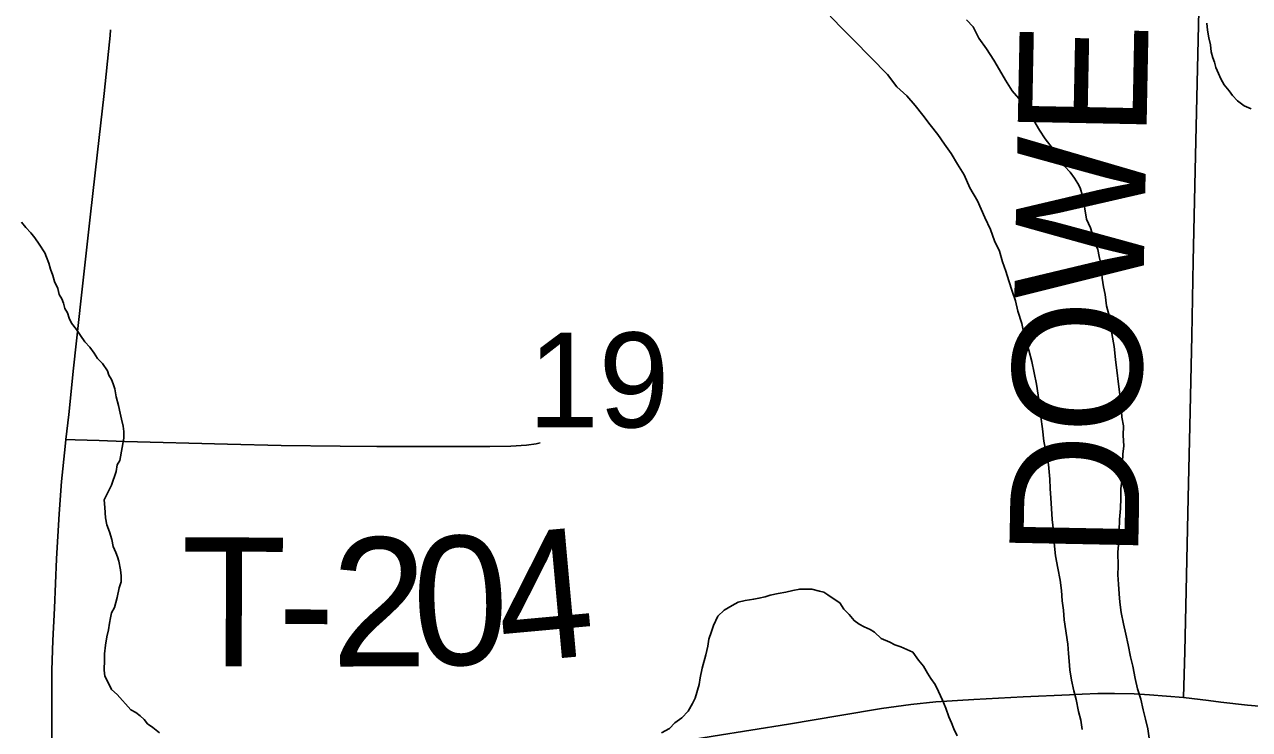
# Model space of a CAD drawing. Extents: x 2.4 to 73.1, y 4.5 to 25.6.
# Drawn here: x 46.2225 to 46.4925, y 22.774 to 22.9295 of the extents above; entities that cross this region are included whole.
import ezdxf

# ---------------------------------------------------------------- set-up
doc = ezdxf.new("R2010")
doc.units = 0
for name, color, linetype in [('GM_X_Major_River', 7, 'Continuous'), ('GM_X_Minor_River', 7, 'Continuous'), ('GM_X_Section_Text', 7, 'Continuous'), ('GM_X_Township_Road', 7, 'Continuous'), ('GM_X_Township_Road_Text', 7, 'Continuous')]:
    doc.layers.add(name, color=color, linetype=linetype)

msp = doc.modelspace()

# ---------------------------------------------------------------- linework, layer by layer
at = {"layer": 'GM_X_Major_River'}
for points in [[(46.39942, 22.93207), (46.40238, 22.92896), (46.40534, 22.92603), (46.41275, 22.91844), (46.41477, 22.91573), (46.417, 22.91378), (46.41885, 22.91164), (46.4205, 22.90951), (46.42216, 22.90738), (46.42382, 22.90525), (46.42528, 22.90312), (46.42675, 22.901), (46.42821, 22.89868), (46.42967, 22.89636), (46.43093, 22.89348), (46.43257, 22.89059), (46.43418, 22.88694), (46.43545, 22.88425), (46.43633, 22.88176), (46.43742, 22.87946), (46.43812, 22.87716), (46.43882, 22.87505), (46.43953, 22.87295), (46.44023, 22.87065), (46.44094, 22.86854), (46.44145, 22.86625), (46.44234, 22.86357), (46.44301, 22.86013), (46.4439, 22.85764), (46.44459, 22.85516), (46.4451, 22.85267), (46.44561, 22.85019), (46.44593, 22.84772), (46.44625, 22.84524), (46.44657, 22.84295), (46.44688, 22.84029), (46.44719, 22.83762), (46.4477, 22.83495), (46.44821, 22.83247), (46.4485, 22.82923), (46.44864, 22.82714), (46.44878, 22.82505), (46.44891, 22.82276), (46.44904, 22.82029), (46.44936, 22.81782), (46.44948, 22.81515), (46.44979, 22.8123), (46.45029, 22.80962), (46.4508, 22.80695), (46.45112, 22.80467), (46.45125, 22.80238), (46.45158, 22.80029), (46.45172, 22.7982), (46.45253, 22.79286), (46.45267, 22.79076), (46.45282, 22.78905), (46.45296, 22.78715), (46.45328, 22.78486), (46.4538, 22.78257), (46.45432, 22.78066), (46.45482, 22.77799), (46.45534, 22.77607), (46.45567, 22.77398)], [(46.39942, 22.93207), (46.40238, 22.92896), (46.40534, 22.92603), (46.41275, 22.91844), (46.41477, 22.91573), (46.417, 22.91378), (46.41885, 22.91164), (46.4205, 22.90951), (46.42216, 22.90738), (46.42382, 22.90525), (46.42528, 22.90312), (46.42675, 22.901), (46.42821, 22.89868), (46.42967, 22.89636), (46.43093, 22.89348), (46.43257, 22.89059), (46.43418, 22.88694), (46.43545, 22.88425), (46.43633, 22.88176), (46.43742, 22.87946), (46.43812, 22.87716), (46.43882, 22.87505), (46.43953, 22.87295), (46.44023, 22.87065), (46.44094, 22.86854), (46.44145, 22.86625), (46.44234, 22.86357), (46.44301, 22.86013), (46.4439, 22.85764), (46.44459, 22.85516), (46.4451, 22.85267), (46.44561, 22.85019), (46.44593, 22.84772), (46.44625, 22.84524), (46.44657, 22.84295), (46.44688, 22.84029), (46.44719, 22.83762), (46.4477, 22.83495), (46.44821, 22.83247), (46.4485, 22.82923), (46.44864, 22.82714), (46.44878, 22.82505), (46.44891, 22.82276), (46.44904, 22.82029), (46.44936, 22.81782), (46.44948, 22.81515), (46.44979, 22.8123), (46.45029, 22.80962), (46.4508, 22.80695), (46.45112, 22.80467), (46.45125, 22.80238), (46.45158, 22.80029), (46.45172, 22.7982), (46.45253, 22.79286), (46.45267, 22.79076), (46.45282, 22.78905), (46.45296, 22.78715), (46.45328, 22.78486), (46.4538, 22.78257), (46.45432, 22.78066), (46.45482, 22.77799), (46.45534, 22.77607), (46.45567, 22.77398)], [(46.46429, 22.84535), (46.46398, 22.84783), (46.46303, 22.85564), (46.46272, 22.85849), (46.46222, 22.86135), (46.46192, 22.86421), (46.46105, 22.86746), (46.46073, 22.86994), (46.46039, 22.87166), (46.46006, 22.87356), (46.45991, 22.87528), (46.45976, 22.8768), (46.45942, 22.87833), (46.45908, 22.87986), (46.45854, 22.8812), (46.45801, 22.88292), (46.45749, 22.88464), (46.45659, 22.88656), (46.45626, 22.88885), (46.45593, 22.89057), (46.45577, 22.89171), (46.45524, 22.89343), (46.45469, 22.8944), (46.45396, 22.89556), (46.45305, 22.89691), (46.45175, 22.89827), (46.45047, 22.90001), (46.44937, 22.90194), (46.44753, 22.90427), (46.44625, 22.9062), (46.44498, 22.90832), (46.44388, 22.91005), (46.44278, 22.9116), (46.44168, 22.91315), (46.4402, 22.91489), (46.43874, 22.91721), (46.43747, 22.91952), (46.43619, 22.92164), (46.43455, 22.92415), (46.43289, 22.92647), (46.43163, 22.92898), (46.43015, 22.93053)], [(46.43015, 22.93053), (46.43163, 22.92898), (46.43289, 22.92647), (46.43455, 22.92415), (46.43619, 22.92164), (46.43747, 22.91952), (46.43874, 22.91721), (46.4402, 22.91489), (46.44168, 22.91315), (46.44278, 22.9116), (46.44388, 22.91005), (46.44498, 22.90832), (46.44625, 22.9062), (46.44753, 22.90427), (46.44937, 22.90194), (46.45047, 22.90001), (46.45175, 22.89827), (46.45305, 22.89691), (46.45396, 22.89556), (46.45469, 22.8944), (46.45524, 22.89343), (46.45577, 22.89171), (46.45593, 22.89057), (46.45626, 22.88885), (46.45659, 22.88656), (46.45749, 22.88464), (46.45801, 22.88292), (46.45854, 22.8812), (46.45908, 22.87986), (46.45942, 22.87833), (46.45976, 22.8768), (46.45991, 22.87528), (46.46006, 22.87356), (46.46039, 22.87166), (46.46073, 22.86994), (46.46105, 22.86746), (46.46192, 22.86421), (46.46222, 22.86135), (46.46272, 22.85849), (46.46303, 22.85564), (46.46398, 22.84783), (46.46429, 22.84535)], [(46.47044, 22.77208), (46.47011, 22.77418), (46.46959, 22.77628), (46.46908, 22.77838), (46.46856, 22.78068), (46.46786, 22.78297), (46.46735, 22.78527), (46.46685, 22.78794), (46.46633, 22.79004), (46.46582, 22.79271), (46.46531, 22.795), (46.4648, 22.79729), (46.46429, 22.79978), (46.46397, 22.80206), (46.46383, 22.80396), (46.46369, 22.80606), (46.46355, 22.80815), (46.4636, 22.81005), (46.46349, 22.81309), (46.46374, 22.81555), (46.46379, 22.81783), (46.46386, 22.8203), (46.46411, 22.82276), (46.46416, 22.82503), (46.46422, 22.82712), (46.46446, 22.82939), (46.46451, 22.8311), (46.46455, 22.833), (46.4646, 22.83471), (46.46483, 22.8366), (46.4647, 22.83888), (46.46475, 22.84097), (46.46442, 22.84288), (46.46429, 22.84535)], [(46.46429, 22.84535), (46.46442, 22.84288), (46.46475, 22.84097), (46.4647, 22.83888), (46.46483, 22.8366), (46.4646, 22.83471), (46.46455, 22.833), (46.46451, 22.8311), (46.46446, 22.82939), (46.46422, 22.82712), (46.46416, 22.82503), (46.46411, 22.82276), (46.46386, 22.8203), (46.46379, 22.81783), (46.46374, 22.81555), (46.46349, 22.81309), (46.4636, 22.81005), (46.46355, 22.80815), (46.46369, 22.80606), (46.46383, 22.80396), (46.46397, 22.80206), (46.46429, 22.79978), (46.4648, 22.79729), (46.46531, 22.795), (46.46582, 22.79271), (46.46633, 22.79004), (46.46685, 22.78794), (46.46735, 22.78527), (46.46786, 22.78297), (46.46856, 22.78068), (46.46908, 22.77838), (46.46959, 22.77628), (46.47011, 22.77418), (46.47044, 22.77208)]]:
    msp.add_lwpolyline(points, dxfattribs=at)
at = {"layer": 'GM_X_Minor_River'}
for points in [[(46.48312, 22.92976), (46.48327, 22.92823), (46.48361, 22.92652), (46.48395, 22.92499), (46.4841, 22.92346), (46.48445, 22.92213), (46.4848, 22.92117), (46.48515, 22.92002), (46.48569, 22.91868), (46.48623, 22.91752), (46.48696, 22.91618), (46.48806, 22.91482), (46.4888, 22.91385), (46.48991, 22.91268), (46.4914, 22.91151), (46.4929, 22.9109)], [(46.22184, 22.8859), (46.22276, 22.88474), (46.22387, 22.88357), (46.22479, 22.88241), (46.2257, 22.88106), (46.22698, 22.87912), (46.22734, 22.87817), (46.22788, 22.87682), (46.22822, 22.87549), (46.22876, 22.87414), (46.2291, 22.8728), (46.22983, 22.87127), (46.23017, 22.86993), (46.23072, 22.86897), (46.23107, 22.86801), (46.23142, 22.86686), (46.23197, 22.8659), (46.23232, 22.86475), (46.23286, 22.86359), (46.23397, 22.86224), (46.23488, 22.86088), (46.2358, 22.85953), (46.23691, 22.85836), (46.23783, 22.85701), (46.23856, 22.85585), (46.23967, 22.85469), (46.24077, 22.85314), (46.24112, 22.85218), (46.24167, 22.85122), (46.24202, 22.85026), (46.24238, 22.84911), (46.24271, 22.84739), (46.24323, 22.84548), (46.24357, 22.84376), (46.24392, 22.84242), (46.24426, 22.8409), (46.24442, 22.83975), (46.24438, 22.83824), (46.2435, 22.83332), (46.24291, 22.83239), (46.24268, 22.83087), (46.24165, 22.82786), (46.24065, 22.8258), (46.24005, 22.82467), (46.2402, 22.82296), (46.24033, 22.82068), (46.24067, 22.81915), (46.24121, 22.81762), (46.24173, 22.8159), (46.24207, 22.81437), (46.24261, 22.81303), (46.24297, 22.81207), (46.24332, 22.81111), (46.24365, 22.8092), (46.24381, 22.80787), (46.24378, 22.80654), (46.24336, 22.80522), (46.24293, 22.80314), (46.24231, 22.80088)], [(46.42809, 22.77259), (46.42737, 22.77413), (46.42684, 22.77547), (46.4263, 22.77681), (46.42559, 22.77873), (46.42487, 22.78046), (46.42397, 22.78238), (46.42325, 22.78392), (46.42233, 22.78527), (46.4216, 22.78643), (46.42069, 22.78797), (46.41959, 22.78933), (46.4183, 22.79107), (46.41699, 22.79167), (46.41567, 22.79227), (46.41435, 22.79269), (46.41323, 22.79328), (46.41135, 22.79409), (46.40986, 22.79546), (46.40893, 22.79605), (46.40761, 22.79666), (46.40649, 22.79725), (46.40537, 22.79804), (46.40426, 22.7994), (46.40315, 22.80057), (46.40224, 22.80192), (46.40074, 22.80291), (46.39962, 22.80369), (46.39869, 22.80429), (46.39774, 22.8045), (46.39605, 22.80493), (46.39472, 22.80496), (46.39339, 22.80499), (46.39186, 22.80465), (46.39033, 22.80431), (46.38861, 22.80397), (46.3869, 22.80364), (46.38575, 22.80329), (46.38441, 22.80294), (46.38327, 22.80278), (46.38231, 22.80261), (46.38136, 22.80245), (46.37983, 22.80211), (46.37848, 22.80138), (46.37675, 22.80029), (46.37538, 22.79899), (46.37438, 22.79693), (46.37397, 22.79561), (46.37336, 22.79392), (46.37313, 22.7924), (46.3727, 22.79051), (46.37187, 22.7875), (46.37144, 22.78542), (46.37121, 22.78391), (46.37037, 22.78089), (46.36977, 22.77977), (46.36878, 22.77808), (46.36742, 22.7766), (46.36587, 22.7755), (46.3647, 22.7742), (46.36296, 22.77329)], [(46.24231, 22.80088), (46.24171, 22.79976), (46.24149, 22.79862), (46.24127, 22.79749), (46.24104, 22.79598), (46.24063, 22.79447), (46.24039, 22.79258), (46.24015, 22.79068), (46.24012, 22.78935), (46.24006, 22.78708), (46.24022, 22.78574), (46.24094, 22.7844), (46.24166, 22.78286), (46.24296, 22.78169), (46.24592, 22.77838), (46.24705, 22.77778), (46.24798, 22.777), (46.24891, 22.77622), (46.24964, 22.77525), (46.25076, 22.77446), (46.25225, 22.77328)]]:
    msp.add_lwpolyline(points, dxfattribs=at)
at = {"layer": 'GM_X_Township_Road'}
for points in [[(46.47802, 22.7811), (46.47829, 22.79121), (46.47862, 22.80456), (46.47902, 22.82507), (46.47936, 22.84091), (46.47985, 22.86079), (46.4801, 22.87726), (46.48062, 22.90056), (46.48158, 22.94219), (46.48197, 22.96208), (46.48267, 22.98568), (46.48311, 23.00432), (46.48366, 23.03104), (46.4849, 23.09565), (46.48503, 23.1011)], [(46.23162, 22.83798), (46.23226, 22.84347), (46.23332, 22.85367), (46.23497, 22.86913), (46.23702, 22.88767), (46.2385, 22.90065), (46.24004, 22.91424), (46.24124, 22.92568), (46.24137, 22.92708), (46.24148, 22.9283)], [(46.22855, 22.76844), (46.22849, 22.7787), (46.22855, 22.78708), (46.22876, 22.79361), (46.22913, 22.80075), (46.22959, 22.81162), (46.23014, 22.82155), (46.23066, 22.82868), (46.23144, 22.8364), (46.23162, 22.83798)], [(46.23162, 22.83798), (46.23364, 22.83791), (46.23897, 22.83771), (46.24456, 22.83753), (46.26725, 22.83691), (46.27906, 22.83665), (46.29212, 22.83649), (46.3002, 22.83643), (46.31015, 22.83641), (46.32507, 22.83642), (46.32973, 22.83648), (46.33314, 22.83671), (46.33529, 22.83704), (46.3362, 22.83725)], [(46.21177, 22.74846), (46.22507, 22.74987), (46.23001, 22.75045), (46.26692, 22.75542), (46.2807, 22.75769), (46.2976, 22.7602), (46.31328, 22.76256), (46.33875, 22.76672), (46.36083, 22.77036), (46.37433, 22.77253), (46.39091, 22.77516), (46.40225, 22.7771), (46.41144, 22.77863), (46.41788, 22.77953), (46.42343, 22.78012), (46.43179, 22.78065), (46.44265, 22.78119), (46.4529, 22.78166), (46.45569, 22.78179), (46.45909, 22.78192), (46.4628, 22.78197), (46.46712, 22.7819), (46.47052, 22.78168), (46.47802, 22.7811)], [(46.47802, 22.7811), (46.48348, 22.78037), (46.48625, 22.78001), (46.49213, 22.77934), (46.49804, 22.77887)]]:
    msp.add_lwpolyline(points, dxfattribs=at)

# ---------------------------------------------------------------- texts
at = {"layer": 'GM_X_Section_Text'}
msp.add_text('19', height=0.020928, rotation=0, dxfattribs=at).set_placement((46.33352, 22.84063))
at = {"layer": 'GM_X_Township_Road_Text'}
for s, height, rotation, p in [('DOWE', 0.028409, 88.8631, (46.46797, 22.81152)), ('2', 0.02841, 0.2524, (46.29018, 22.78788)), ('0', 0.02841, 1.6221, (46.30842, 22.78797)), ('4', 0.02841, 5.1863, (46.32784, 22.78858)), ('T', 0.02841, 359.7686, (46.25701, 22.788)), ('-', 0.02841, 359.8392, (46.27829, 22.78791))]:
    msp.add_text(s, height=height, rotation=rotation, dxfattribs=at).set_placement(p)

doc.saveas('drawing.dxf')
